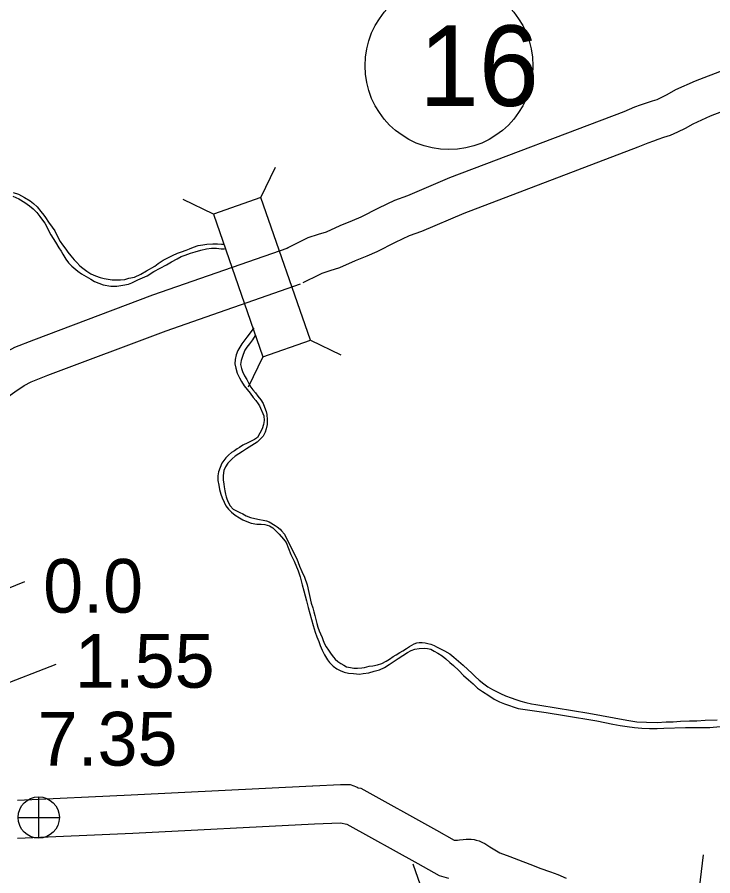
# Model space of a CAD drawing. Extents: x -939622 to -934222, y 1383701 to 1385301.
# Drawn here: x -935775.62 to -935759.22, y 1384181.86 to 1384202.11 of the extents above; entities that cross this region are included whole.
import ezdxf

# ---------------------------------------------------------------- set-up
doc = ezdxf.new("R2010")
doc.units = 0
for name, color, linetype in [('Level 10', 7, 'Continuous'), ('Level 15', 7, 'Continuous'), ('Level 20', 7, 'Continuous'), ('Level 25', 7, 'Continuous'), ('Level 26', 7, 'Continuous'), ('Level 27', 7, 'Continuous'), ('Level 9', 7, 'Continuous')]:
    doc.layers.add(name, color=color, linetype=linetype)

msp = doc.modelspace()

# ---------------------------------------------------------------- linework, layer by layer
at = {"layer": 'Level 10'}
for points in [[(-935775.614, 1384183.645), (-935772.934, 1384183.765), (-935768.654, 1384183.982)], [(-935768.651, 1384183.982), (-935767.999, 1384184.011), (-935767.88, 1384184.015), (-935767.766, 1384184.008), (-935767.679, 1384183.978), (-935767.606, 1384183.951), (-935767.58, 1384183.936), (-935767.52, 1384183.921), (-935765.736, 1384182.936), (-935765.317, 1384182.702), (-935765.303, 1384182.697), (-935765.295, 1384182.698), (-935765.241, 1384182.702), (-935765.188, 1384182.708), (-935765.104, 1384182.718), (-935765.033, 1384182.724), (-935764.968, 1384182.726), (-935764.912, 1384182.721), (-935764.846, 1384182.713), (-935764.799, 1384182.699), (-935764.794, 1384182.698), (-935764.729, 1384182.683), (-935764.647, 1384182.645), (-935764.595, 1384182.617), (-935764.522, 1384182.576), (-935764.475, 1384182.541), (-935764.241, 1384182.402), (-935764.004, 1384182.315), (-935763.695, 1384182.196), (-935763.472, 1384182.107), (-935763.293, 1384182.04), (-935763.045, 1384181.948), (-935762.875, 1384181.885), (-935762.677, 1384181.805)], [(-935775.612, 1384182.745), (-935772.891, 1384182.866), (-935768.608, 1384183.083)], [(-935768.611, 1384183.083), (-935767.995, 1384183.11), (-935767.848, 1384183.075), (-935766.173, 1384182.15), (-935765.666, 1384181.866), (-935765.45, 1384181.803)], [(-935766.289, 1384182.137), (-935765.386, 1384179.556), (-935765.251, 1384179.161), (-935765.115, 1384178.615), (-935764.836, 1384177.795), (-935764.702, 1384177.455), (-935764.554, 1384177.026), (-935764.42, 1384176.656), (-935764.283, 1384176.254), (-935764.178, 1384175.983), (-935764.086, 1384175.783), (-935764.004, 1384175.584), (-935763.883, 1384175.299), (-935763.807, 1384175.129), (-935763.707, 1384174.98), (-935763.631, 1384174.847), (-935763.138, 1384174.07)]]:
    msp.add_lwpolyline(points, dxfattribs=at)
at = {"layer": 'Level 15'}
for points in [[(-935749.382, 1384203.358), (-935755.271, 1384201.308), (-935759.282, 1384199.77), (-935759.687, 1384199.587), (-935759.871, 1384199.485), (-935760.048, 1384199.392), (-935760.225, 1384199.314), (-935760.38, 1384199.266), (-935760.516, 1384199.224), (-935760.619, 1384199.184), (-935760.748, 1384199.139), (-935760.987, 1384199.041), (-935765.089, 1384197.48), (-935766.085, 1384197.054), (-935766.378, 1384196.948), (-935766.705, 1384196.796), (-935767.138, 1384196.571), (-935767.375, 1384196.473), (-935767.653, 1384196.358), (-935768.018, 1384196.194), (-935768.249, 1384196.124), (-935768.437, 1384196.06), (-935768.497, 1384196.034), (-935768.882, 1384195.84)], [(-935755.58, 1384202.153), (-935759.63, 1384200.601), (-935760.093, 1384200.391), (-935760.298, 1384200.277), (-935760.439, 1384200.203), (-935760.54, 1384200.158), (-935760.646, 1384200.126), (-935760.812, 1384200.074), (-935760.929, 1384200.029), (-935761.066, 1384199.981), (-935761.318, 1384199.878), (-935765.426, 1384198.315), (-935766.416, 1384197.892), (-935766.721, 1384197.781), (-935767.102, 1384197.604), (-935767.519, 1384197.387), (-935767.719, 1384197.304), (-935768.009, 1384197.185), (-935768.334, 1384197.039), (-935768.525, 1384196.981), (-935768.764, 1384196.9), (-935768.88, 1384196.848), (-935769.286, 1384196.644)], [(-935778.915, 1384190.483), (-935778.914, 1384190.488), (-935778.803, 1384190.848), (-935778.715, 1384191.073), (-935778.583, 1384191.353), (-935778.454, 1384191.651), (-935778.272, 1384191.966), (-935778.044, 1384192.319), (-935777.79, 1384192.643), (-935777.412, 1384193.031), (-935777.153, 1384193.298), (-935777, 1384193.452), (-935776.719, 1384193.677), (-935776.383, 1384193.874), (-935776.185, 1384194.013), (-935775.918, 1384194.189), (-935775.672, 1384194.324), (-935775.226, 1384194.501), (-935772.418, 1384195.56), (-935769.232, 1384196.667)], [(-935778.047, 1384190.247), (-935777.953, 1384190.551), (-935777.888, 1384190.716), (-935777.763, 1384190.982), (-935777.649, 1384191.246), (-935777.503, 1384191.497), (-935777.311, 1384191.797), (-935777.112, 1384192.049), (-935776.767, 1384192.404), (-935776.511, 1384192.667), (-935776.398, 1384192.781), (-935776.207, 1384192.934), (-935775.896, 1384193.116), (-935775.679, 1384193.269), (-935775.454, 1384193.417), (-935775.288, 1384193.508), (-935774.901, 1384193.662), (-935772.111, 1384194.713), (-935768.936, 1384195.817)]]:
    msp.add_lwpolyline(points, dxfattribs=at)
at = {"layer": 'Level 20'}
for p, q in [((-935769.873, 1384197.855), (-935769.528, 1384198.567)), ((-935770.995, 1384197.464), (-935771.708, 1384197.81)), ((-935768.703, 1384194.488), (-935767.99, 1384194.143)), ((-935769.825, 1384194.098), (-935770.17, 1384193.385)), ((-935759.527, 1384181.569), (-935759.44, 1384182.356))]:
    msp.add_line(p, q, dxfattribs=at)
msp.add_lwpolyline([(-935770.995, 1384197.464), (-935769.825, 1384194.098), (-935768.703, 1384194.488), (-935769.873, 1384197.855)], close=True, dxfattribs=at)
at = {"layer": 'Level 25'}
for p, q in [((-935775.448, 1384188.793), (-935778.397, 1384187.582)), ((-935774.711, 1384186.844), (-935777.291, 1384185.844))]:
    msp.add_line(p, q, dxfattribs=at)
at = {"layer": 'Level 26'}
for p, q in [((-935775.113, 1384182.747), (-935775.113, 1384183.722)), ((-935775.601, 1384183.234), (-935774.626, 1384183.234))]:
    msp.add_line(p, q, dxfattribs=at)
msp.add_circle((-935775.113, 1384183.234), 0.487, dxfattribs=at)
at = {"layer": 'Level 27'}
msp.add_circle((-935765.438, 1384200.963), 1.98, dxfattribs=at)
at = {"layer": 'Level 9'}
for points in [[(-935775.718, 1384197.975), (-935775.591, 1384197.934), (-935775.445, 1384197.856), (-935775.317, 1384197.775), (-935775.232, 1384197.714), (-935775.149, 1384197.635), (-935775.065, 1384197.526), (-935774.994, 1384197.438), (-935774.95, 1384197.382), (-935774.882, 1384197.272), (-935774.798, 1384197.154), (-935774.736, 1384197.068), (-935774.663, 1384196.92), (-935774.603, 1384196.813), (-935774.548, 1384196.739), (-935774.476, 1384196.639), (-935774.429, 1384196.565), (-935774.358, 1384196.479), (-935774.278, 1384196.382), (-935774.216, 1384196.321), (-935774.143, 1384196.244), (-935774.075, 1384196.186), (-935773.975, 1384196.116), (-935773.883, 1384196.052), (-935773.774, 1384196.004), (-935773.665, 1384195.965), (-935773.569, 1384195.943), (-935773.476, 1384195.931), (-935773.382, 1384195.915), (-935773.268, 1384195.912), (-935773.181, 1384195.911), (-935773.083, 1384195.923), (-935772.985, 1384195.949), (-935772.857, 1384195.977), (-935772.702, 1384196.044), (-935772.57, 1384196.122), (-935772.372, 1384196.236), (-935772.293, 1384196.298), (-935772.181, 1384196.376)], [(-935775.721, 1384197.882), (-935775.585, 1384197.819), (-935775.442, 1384197.739), (-935775.329, 1384197.661), (-935775.246, 1384197.59), (-935775.157, 1384197.497), (-935775.083, 1384197.405), (-935775.021, 1384197.317), (-935774.968, 1384197.246), (-935774.829, 1384196.973), (-935774.72, 1384196.801), (-935774.639, 1384196.665), (-935774.586, 1384196.585), (-935774.542, 1384196.52), (-935774.476, 1384196.401), (-935774.408, 1384196.313), (-935774.328, 1384196.234), (-935774.193, 1384196.117), (-935774.105, 1384196.053), (-935773.992, 1384195.99), (-935773.88, 1384195.926), (-935773.795, 1384195.877), (-935773.698, 1384195.832), (-935773.589, 1384195.792), (-935773.414, 1384195.767), (-935773.268, 1384195.767), (-935773.127, 1384195.789), (-935772.996, 1384195.808), (-935772.913, 1384195.843), (-935772.774, 1384195.913), (-935772.555, 1384196.005), (-935772.402, 1384196.109), (-935772.248, 1384196.188), (-935772.1, 1384196.264), (-935771.985, 1384196.339), (-935771.849, 1384196.408), (-935771.751, 1384196.462), (-935771.663, 1384196.497), (-935771.535, 1384196.54), (-935771.425, 1384196.573), (-935771.291, 1384196.612), (-935771.16, 1384196.643), (-935771.037, 1384196.658), (-935770.924, 1384196.658), (-935770.812, 1384196.646), (-935770.729, 1384196.641)], [(-935772.181, 1384196.376), (-935772.08, 1384196.427), (-935771.956, 1384196.484), (-935771.843, 1384196.538), (-935771.748, 1384196.57), (-935771.632, 1384196.613), (-935771.558, 1384196.645), (-935771.46, 1384196.68), (-935771.354, 1384196.719), (-935771.24, 1384196.737), (-935771.145, 1384196.751), (-935771.01, 1384196.758), (-935770.899, 1384196.761), (-935770.803, 1384196.757), (-935770.755, 1384196.751)], [(-935770.039, 1384194.778), (-935770.06, 1384194.749), (-935770.147, 1384194.63), (-935770.205, 1384194.562), (-935770.272, 1384194.47), (-935770.321, 1384194.405), (-935770.373, 1384194.326), (-935770.419, 1384194.247), (-935770.458, 1384194.146), (-935770.482, 1384194.037), (-935770.489, 1384193.932), (-935770.462, 1384193.827), (-935770.432, 1384193.714), (-935770.381, 1384193.601), (-935770.331, 1384193.518), (-935770.266, 1384193.414), (-935770.201, 1384193.326), (-935770.126, 1384193.237), (-935770.052, 1384193.14), (-935769.99, 1384193.07), (-935769.934, 1384192.987), (-935769.909, 1384192.942), (-935769.807, 1384192.704), (-935769.799, 1384192.599), (-935769.811, 1384192.503), (-935769.841, 1384192.4), (-935769.956, 1384192.198), (-935770.024, 1384192.145), (-935770.184, 1384192.066), (-935770.296, 1384192.012), (-935770.379, 1384191.962), (-935770.432, 1384191.927), (-935770.499, 1384191.88), (-935770.564, 1384191.837), (-935770.641, 1384191.778), (-935770.702, 1384191.716), (-935770.748, 1384191.654), (-935770.792, 1384191.59), (-935770.837, 1384191.487), (-935770.873, 1384191.381), (-935770.886, 1384191.29), (-935770.886, 1384191.179), (-935770.868, 1384191.068), (-935770.851, 1384190.969), (-935770.815, 1384190.859), (-935770.783, 1384190.769), (-935770.741, 1384190.671), (-935770.697, 1384190.585), (-935770.635, 1384190.508), (-935770.564, 1384190.432), (-935770.479, 1384190.365), (-935770.375, 1384190.302), (-935770.296, 1384190.252), (-935770.205, 1384190.21), (-935770.099, 1384190.173), (-935769.97, 1384190.15), (-935769.871, 1384190.149), (-935769.778, 1384190.139), (-935769.672, 1384190.112), (-935769.59, 1384190.063), (-935769.504, 1384189.978), (-935769.44, 1384189.911), (-935769.341, 1384189.799), (-935769.276, 1384189.722), (-935769.17, 1384189.436), (-935769.091, 1384189.276), (-935768.995, 1384189.053), (-935768.95, 1384188.906), (-935768.903, 1384188.721), (-935768.863, 1384188.578), (-935768.831, 1384188.464), (-935768.797, 1384188.339), (-935768.757, 1384188.184)], [(-935770.008, 1384194.596), (-935770.072, 1384194.499), (-935770.141, 1384194.404), (-935770.205, 1384194.324), (-935770.254, 1384194.257), (-935770.294, 1384194.154), (-935770.335, 1384194.011), (-935770.356, 1384193.914), (-935770.333, 1384193.825), (-935770.304, 1384193.75), (-935770.257, 1384193.652), (-935770.207, 1384193.563), (-935770.159, 1384193.468), (-935770.109, 1384193.382), (-935770.063, 1384193.317), (-935770.004, 1384193.25), (-935769.945, 1384193.173), (-935769.877, 1384193.081), (-935769.821, 1384192.993), (-935769.786, 1384192.909), (-935769.75, 1384192.811), (-935769.73, 1384192.733), (-935769.727, 1384192.613), (-935769.727, 1384192.502), (-935769.749, 1384192.396), (-935769.77, 1384192.317), (-935769.819, 1384192.223), (-935769.895, 1384192.146), (-935769.959, 1384192.087), (-935770.21, 1384191.924), (-935770.304, 1384191.861), (-935770.396, 1384191.811), (-935770.481, 1384191.755), (-935770.548, 1384191.693), (-935770.604, 1384191.64), (-935770.657, 1384191.588), (-935770.711, 1384191.499), (-935770.745, 1384191.42), (-935770.766, 1384191.302), (-935770.764, 1384191.2), (-935770.749, 1384191.092), (-935770.741, 1384191.032), (-935770.727, 1384190.936), (-935770.71, 1384190.861), (-935770.696, 1384190.799), (-935770.68, 1384190.748), (-935770.645, 1384190.668), (-935770.601, 1384190.584), (-935770.524, 1384190.505), (-935770.451, 1384190.465), (-935770.369, 1384190.428), (-935770.297, 1384190.394), (-935770.224, 1384190.351), (-935770.121, 1384190.308), (-935770.018, 1384190.281), (-935769.904, 1384190.26), (-935769.823, 1384190.244), (-935769.741, 1384190.231), (-935769.675, 1384190.205), (-935769.538, 1384190.122), (-935769.486, 1384190.087)], [(-935769.486, 1384190.087), (-935769.422, 1384190.034), (-935769.385, 1384189.993), (-935769.32, 1384189.911), (-935769.121, 1384189.516), (-935769.029, 1384189.335), (-935768.965, 1384189.162), (-935768.905, 1384189.034), (-935768.848, 1384188.897), (-935768.786, 1384188.718)], [(-935768.786, 1384188.718), (-935768.685, 1384188.286), (-935768.651, 1384188.176), (-935768.628, 1384188.086), (-935768.598, 1384187.994), (-935768.575, 1384187.904), (-935768.551, 1384187.809), (-935768.527, 1384187.719), (-935768.498, 1384187.639), (-935768.466, 1384187.561), (-935768.43, 1384187.475), (-935768.404, 1384187.407), (-935768.372, 1384187.332), (-935768.337, 1384187.261), (-935768.281, 1384187.176), (-935768.215, 1384187.084), (-935768.165, 1384187.017), (-935768.119, 1384186.964), (-935768.063, 1384186.914), (-935767.987, 1384186.863), (-935767.92, 1384186.825), (-935767.853, 1384186.788), (-935767.763, 1384186.77), (-935767.681, 1384186.757), (-935767.595, 1384186.754), (-935767.496, 1384186.76), (-935767.43, 1384186.774), (-935767.323, 1384186.798), (-935767.234, 1384186.81), (-935767.124, 1384186.837), (-935767.023, 1384186.867), (-935766.919, 1384186.916), (-935766.84, 1384186.969), (-935766.752, 1384187.026), (-935766.684, 1384187.067), (-935766.599, 1384187.121), (-935766.529, 1384187.165), (-935766.44, 1384187.219), (-935766.367, 1384187.266), (-935766.314, 1384187.298), (-935766.261, 1384187.33), (-935766.193, 1384187.353), (-935766.139, 1384187.36), (-935766.073, 1384187.359), (-935766.001, 1384187.353), (-935765.935, 1384187.336), (-935765.868, 1384187.317), (-935765.79, 1384187.29), (-935765.729, 1384187.258), (-935765.543, 1384187.165), (-935765.418, 1384187.09), (-935765.32, 1384187.015), (-935765.213, 1384186.922), (-935765.105, 1384186.826), (-935764.991, 1384186.727), (-935764.896, 1384186.636), (-935764.819, 1384186.561), (-935764.723, 1384186.47), (-935764.619, 1384186.389), (-935764.521, 1384186.314), (-935764.412, 1384186.254), (-935764.32, 1384186.208), (-935764.226, 1384186.16), (-935764.105, 1384186.104), (-935763.968, 1384186.053), (-935763.863, 1384186.015), (-935763.742, 1384185.973), (-935763.627, 1384185.943), (-935763.494, 1384185.917), (-935763.392, 1384185.899), (-935763.296, 1384185.881), (-935762.14, 1384185.69), (-935761.243, 1384185.528), (-935761.008, 1384185.489), (-935760.777, 1384185.481), (-935760.529, 1384185.474), (-935760.314, 1384185.489), (-935760.149, 1384185.488), (-935759.979, 1384185.502), (-935759.769, 1384185.512), (-935759.593, 1384185.514), (-935759.395, 1384185.529), (-935759.117, 1384185.537)], [(-935768.757, 1384188.184), (-935768.642, 1384187.764), (-935768.59, 1384187.6), (-935768.553, 1384187.49), (-935768.508, 1384187.38), (-935768.473, 1384187.287), (-935768.427, 1384187.177), (-935768.376, 1384187.071), (-935768.304, 1384186.949), (-935768.254, 1384186.888), (-935768.168, 1384186.803), (-935768.082, 1384186.736), (-935768.006, 1384186.696), (-935767.912, 1384186.657), (-935767.81, 1384186.639), (-935767.693, 1384186.628), (-935767.552, 1384186.617), (-935767.462, 1384186.626), (-935767.325, 1384186.648), (-935767.2, 1384186.685), (-935767.078, 1384186.715), (-935766.96, 1384186.773), (-935766.851, 1384186.84), (-935766.731, 1384186.921), (-935766.634, 1384186.984), (-935766.528, 1384187.054), (-935766.417, 1384187.126), (-935766.331, 1384187.171), (-935766.245, 1384187.204), (-935766.138, 1384187.222), (-935766.027, 1384187.225), (-935765.946, 1384187.219), (-935765.868, 1384187.203), (-935765.786, 1384187.157), (-935765.701, 1384187.112), (-935765.6, 1384187.043), (-935765.511, 1384186.973), (-935765.419, 1384186.892), (-935765.333, 1384186.819), (-935765.203, 1384186.702), (-935765.095, 1384186.579), (-935764.975, 1384186.478), (-935764.868, 1384186.382), (-935764.763, 1384186.285), (-935764.644, 1384186.202), (-935764.5, 1384186.11), (-935764.369, 1384186.026), (-935764.244, 1384185.964), (-935764.126, 1384185.91), (-935763.805, 1384185.8), (-935763.147, 1384185.711), (-935762.717, 1384185.64), (-935761.949, 1384185.509), (-935761.576, 1384185.436), (-935761.401, 1384185.405), (-935761.233, 1384185.38), (-935761.064, 1384185.355), (-935760.89, 1384185.343), (-935760.707, 1384185.33), (-935760.528, 1384185.332), (-935760.369, 1384185.343), (-935759.857, 1384185.356), (-935759.576, 1384185.355), (-935759.289, 1384185.358), (-935759.047, 1384185.38)]]:
    msp.add_lwpolyline(points, dxfattribs=at)

# ---------------------------------------------------------------- texts
at = {"layer": 'Level 25'}
for s, p in [('0.0', (-935775.008, 1384188.063)), ('1.55', (-935774.263, 1384186.293)), ('7.35', (-935775.138, 1384184.457))]:
    msp.add_text(s, height=1.2672, dxfattribs=at).set_placement(p)
at = {"layer": 'Level 27'}
msp.add_text('16', height=1.9008, dxfattribs=at).set_placement((-935766.146, 1384200.013))

doc.saveas('drawing.dxf')
